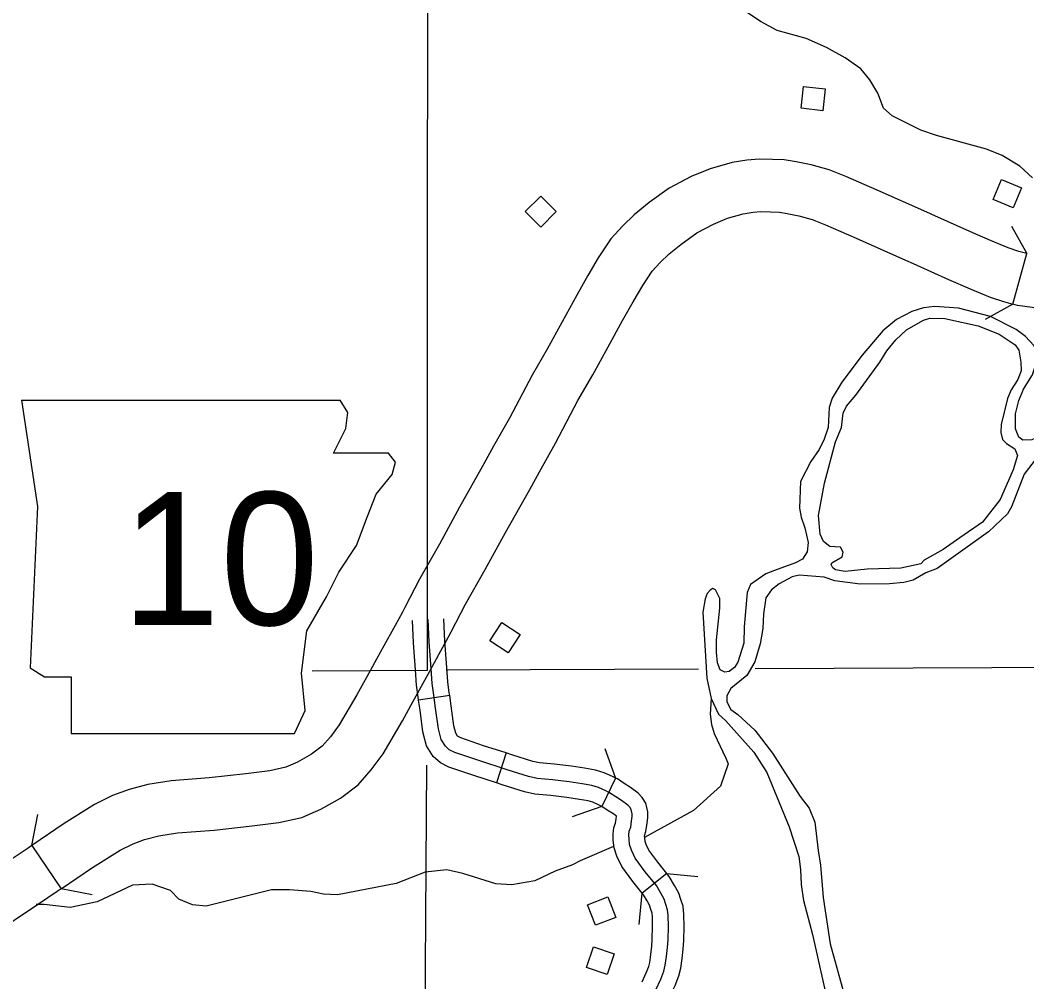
# Model space of a CAD drawing. Extents: x -19 to 366, y -4 to 359.
# Drawn here: x 129.107 to 130.017, y 199.801 to 200.67 of the extents above; entities that cross this region are included whole.
import ezdxf

# ---------------------------------------------------------------- set-up
doc = ezdxf.new("R2010")
doc.units = 0
for name, color, linetype in [('21', 7, 'Continuous'), ('R_Axis Annot', 7, 'Continuous'), ('R_Contour Annot', 7, 'Continuous'), ('R_Fin Surface Annot', 7, 'Continuous'), ('R_ROW Annot', 7, 'Continuous'), ('R_Temp Easement', 7, 'Continuous'), ('R_Vert Alg', 7, 'Continuous'), ('R_Vert Alg Annot', 7, 'Continuous'), ('Sheet Fence', 7, 'Continuous')]:
    doc.layers.add(name, color=color, linetype=linetype)

msp = doc.modelspace()

# ---------------------------------------------------------------- linework, layer by layer
at = {"layer": '21'}
for points in [[(129.83454, 200.60782), (129.83237, 200.58823), (129.81272, 200.5904), (129.81488, 200.60999)], [(130.01186, 200.51859), (130.00435, 200.50037), (129.98607, 200.5079), (129.99358, 200.52613)], [(129.57737, 200.51104), (129.59132, 200.49711), (129.57734, 200.48312), (129.5634, 200.49706)], [(129.54794, 200.0985), (129.53146, 200.10932), (129.54231, 200.12585), (129.55879, 200.11503)], [(129.64524, 199.85963), (129.62684, 199.85256), (129.61975, 199.87102), (129.63815, 199.87809)], [(129.64366, 199.82682), (129.63743, 199.80812), (129.61867, 199.81437), (129.62491, 199.83307)]]:
    msp.add_lwpolyline(points, close=True, dxfattribs=at)
at = {"layer": 'R_Axis Annot'}
for points in [[(129.47495, 200.08304), (129.47551, 201.07822)], [(129.37084, 200.08225), (129.47495, 200.08304)], [(129.49199, 200.08312), (129.71987, 200.08413)], [(129.77126, 200.08436), (130.48423, 200.08752)], [(129.47038, 199.3571), (129.47441, 199.99709)]]:
    msp.add_lwpolyline(points, dxfattribs=at)
at = {"layer": 'R_Contour Annot'}
for p, q in [((130.00382, 200.41353), (130.01664, 200.45911)), ((129.11752, 199.92461), (129.14417, 199.88547))]:
    msp.add_line(p, q, dxfattribs=at)
for points in [[(130.01664, 200.45911), (130.00936, 200.46116), (129.99982, 200.46424), (129.98378, 200.47094), (129.96507, 200.47902), (129.93336, 200.4933), (129.92629, 200.49645), (129.88143, 200.51645), (129.85316, 200.52873), (129.83798, 200.53489), (129.8216, 200.53938), (129.80826, 200.54217), (129.79745, 200.54371), (129.78674, 200.5441), (129.77497, 200.54454), (129.76372, 200.5435), (129.75029, 200.54151), (129.73049, 200.53585), (129.71317, 200.52875), (129.6934, 200.51815), (129.67525, 200.50516), (129.66184, 200.49425), (129.65144, 200.48413), (129.64058, 200.47253), (129.62927, 200.45521), (129.62001, 200.43929), (129.60986, 200.42175), (129.59675, 200.39758), (129.58328, 200.37286), (129.56956, 200.34939), (129.54901, 200.31064), (129.53478, 200.2851), (129.52599, 200.26913), (129.50411, 200.23009), (129.48592, 200.19685), (129.46793, 200.16508), (129.45462, 200.13959)], [(129.49659, 200.11768), (129.50953, 200.14245), (129.5273, 200.17382), (129.54553, 200.20715), (129.56739, 200.24614), (129.57621, 200.26217), (129.59061, 200.28803), (129.61093, 200.32634), (129.62452, 200.34958), (129.63834, 200.37496), (129.65117, 200.39859), (129.66097, 200.41553), (129.66959, 200.43035), (129.67798, 200.44319), (129.68525, 200.45097), (129.69335, 200.45885), (129.70399, 200.4675), (129.71847, 200.47786), (129.73339, 200.48587), (129.74602, 200.49104), (129.76031, 200.49513), (129.76938, 200.49647), (129.77627, 200.49711), (129.78498, 200.49678), (129.79325, 200.49648), (129.80008, 200.49551), (129.81048, 200.49333), (129.82276, 200.48997), (129.83482, 200.48507), (129.86236, 200.47311), (129.907, 200.45321), (129.914, 200.45009), (129.94596, 200.4357), (129.96527, 200.42736), (129.98338, 200.41979), (129.99566, 200.41582), (130.00382, 200.41353)], [(130.10734, 200.40484), (130.07187, 200.40654), (130.06248, 200.40703), (130.05967, 200.40722), (130.0571, 200.40736), (130.05455, 200.40747), (130.05153, 200.40756), (130.04224, 200.40812), (130.03055, 200.40865), (130.0213, 200.41057), (130.0083, 200.41227), (130.00382, 200.41353)], [(129.45462, 200.13959), (129.45241, 200.13536), (129.44574, 200.12324), (129.43408, 200.10231), (129.4203, 200.07703), (129.4112, 200.06057), (129.39534, 200.0335), (129.38736, 200.02273), (129.38003, 200.01428), (129.37023, 200.00693), (129.35771, 199.99975), (129.34714, 199.99526), (129.33272, 199.99214), (129.311, 199.98939), (129.27782, 199.98565), (129.24351, 199.98295), (129.22247, 199.97959), (129.20545, 199.97518), (129.19055, 199.96986), (129.17411, 199.96165), (129.14661, 199.94441), (129.11752, 199.92461)], [(129.14417, 199.88547), (129.17251, 199.90477), (129.19732, 199.92032), (129.20916, 199.92623), (129.21938, 199.92988), (129.23216, 199.93319), (129.24911, 199.9359), (129.28233, 199.93851), (129.31662, 199.94237), (129.34072, 199.94543), (129.36154, 199.94993), (129.37881, 199.95728), (129.39632, 199.96731), (129.41247, 199.97944), (129.42431, 199.99306), (129.43491, 200.00737), (129.45235, 200.03715), (129.4618, 200.05424), (129.47554, 200.07946), (129.48716, 200.1003), (129.49414, 200.11298), (129.49659, 200.11768)], [(129.11752, 199.92461), (129.1141, 199.92228), (129.08766, 199.90468), (129.0845, 199.90253), (129.08144, 199.90047), (129.07837, 199.89841), (129.07525, 199.89635), (129.0463, 199.87707), (129.03468, 199.86895)], [(129.14417, 199.88547), (129.14055, 199.883), (129.11409, 199.86539), (129.11103, 199.86331), (129.10782, 199.86115), (129.10463, 199.85901), (129.10147, 199.85692), (129.07298, 199.83795), (129.06181, 199.83014)]]:
    msp.add_lwpolyline(points, dxfattribs=at)
at = {"layer": 'R_Fin Surface Annot'}
for p, q in [((129.10816, 200.32685), (129.12258, 200.23073)), ((129.40294, 200.31564), (129.3963, 200.32671)), ((129.40134, 200.30122), (129.40294, 200.31564)), ((129.39013, 200.27879), (129.40134, 200.30122)), ((129.43979, 200.27879), (129.39013, 200.27879)), ((129.4462, 200.27078), (129.43979, 200.27879)), ((129.443, 200.25957), (129.4462, 200.27078)), ((129.42858, 200.24194), (129.443, 200.25957)), ((129.42057, 200.22112), (129.42858, 200.24194)), ((129.12258, 200.23073), (129.11617, 200.08494)), ((129.41095, 200.19548), (129.42057, 200.22112)), ((129.39493, 200.17145), (129.41095, 200.19548)), ((129.38372, 200.14902), (129.39493, 200.17145)), ((129.3661, 200.11858), (129.38372, 200.14902)), ((129.36129, 200.08013), (129.3661, 200.11858)), ((129.11617, 200.08494), (129.12899, 200.07693)), ((129.12899, 200.07693), (129.15302, 200.07693)), ((129.15302, 200.07693), (129.15302, 200.02566)), ((129.36449, 200.04649), (129.36129, 200.08013)), ((129.35488, 200.02566), (129.36449, 200.04649)), ((129.15302, 200.02566), (129.35488, 200.02566))]:
    msp.add_line(p, q, dxfattribs=at)
msp.add_lwpolyline([(129.10816, 200.32685), (129.3963, 200.32671)], dxfattribs=at)
at = {"layer": 'R_ROW Annot'}
for p, q in [((129.49514, 200.05991), (129.467, 200.05596)), ((129.54613, 200.00812), (129.5374, 199.98109)), ((129.64487, 199.9855), (129.63257, 199.95989)), ((129.69121, 199.89941), (129.66914, 199.88153))]:
    msp.add_line(p, q, dxfattribs=at)
for points in [[(129.467, 200.05596), (129.46664, 200.05854), (129.46518, 200.06936), (129.4641, 200.08327), (129.46249, 200.10749), (129.46142, 200.12789)], [(129.68125, 199.79435), (129.68582, 199.80378), (129.68863, 199.81111), (129.68987, 199.81639), (129.69103, 199.82432), (129.69197, 199.83234), (129.69242, 199.83949), (129.6927, 199.85144), (129.69261, 199.86137), (129.69203, 199.86654), (129.69037, 199.87125), (129.68886, 199.87601), (129.68599, 199.88155), (129.6819, 199.88834), (129.67182, 199.90078), (129.66283, 199.91311), (129.65927, 199.92024), (129.65772, 199.92538), (129.65714, 199.93044), (129.65703, 199.93422), (129.65735, 199.93758), (129.65865, 199.94099), (129.65954, 199.94665), (129.66006, 199.95067), (129.65999, 199.95305), (129.65901, 199.95723), (129.65777, 199.95925), (129.65598, 199.96114), (129.65048, 199.96533), (129.64515, 199.96857), (129.63959, 199.97228), (129.6361, 199.97395), (129.6295, 199.97701), (129.62359, 199.97878), (129.61467, 199.98025), (129.6031, 199.98207), (129.58796, 199.98397), (129.57405, 199.98507), (129.56639, 199.98679), (129.54693, 199.99294), (129.52131, 200.00121), (129.49985, 200.00859), (129.49477, 200.01104), (129.49122, 200.01419), (129.48734, 200.02037), (129.48488, 200.02985), (129.48237, 200.04866), (129.48071, 200.06048), (129.47931, 200.07086), (129.47827, 200.08429), (129.47667, 200.10834), (129.47561, 200.12863)], [(129.49514, 200.05991), (129.49478, 200.06242), (129.49344, 200.07236), (129.49243, 200.08531), (129.49085, 200.10918), (129.48979, 200.12937)], [(129.5374, 199.98109), (129.51682, 199.98773), (129.49442, 199.99543), (129.48682, 199.99911), (129.48028, 200.00491), (129.47415, 200.01468), (129.47091, 200.02712), (129.4683, 200.04674), (129.467, 200.05596)], [(129.54613, 200.00812), (129.5258, 200.01468), (129.50527, 200.02175), (129.50273, 200.02298), (129.50217, 200.02347), (129.50054, 200.02607), (129.49884, 200.03259), (129.49644, 200.05059), (129.49514, 200.05991)], [(129.64487, 199.9855), (129.64216, 199.9868), (129.63455, 199.99032), (129.62681, 199.99265), (129.61693, 199.99428), (129.60509, 199.99614), (129.5894, 199.99811), (129.57618, 199.99915), (129.5701, 200.00052), (129.55125, 200.00647), (129.54613, 200.00812)], [(129.69121, 199.89941), (129.68308, 199.90945), (129.67501, 199.92051), (129.67252, 199.9255), (129.67169, 199.92826), (129.67132, 199.93146), (129.67125, 199.93375), (129.67131, 199.93432), (129.67245, 199.93732), (129.6736, 199.94463), (129.67429, 199.94997), (129.67415, 199.95489), (129.67232, 199.96272), (129.66909, 199.96794), (129.66551, 199.97174), (129.65849, 199.97708), (129.65278, 199.98055), (129.64664, 199.98465), (129.64487, 199.9855)], [(129.63257, 199.95989), (129.63005, 199.9611), (129.62444, 199.96369), (129.62038, 199.96492), (129.61241, 199.96623), (129.60111, 199.96801), (129.58652, 199.96984), (129.57192, 199.97099), (129.56269, 199.97307), (129.54261, 199.97941), (129.5374, 199.98109)], [(129.66914, 199.88153), (129.66055, 199.89212), (129.65065, 199.9057), (129.64602, 199.91498), (129.64375, 199.9225), (129.64296, 199.92942), (129.6428, 199.93469), (129.6434, 199.94084), (129.64485, 199.94466), (129.64548, 199.94867), (129.64579, 199.95105), (129.64246, 199.95358), (129.63751, 199.95659), (129.63254, 199.95991), (129.63257, 199.95989)], [(129.69446, 199.78904), (129.69886, 199.79813), (129.70224, 199.80692), (129.70384, 199.81374), (129.70511, 199.82246), (129.70612, 199.83107), (129.70661, 199.83888), (129.7069, 199.85133), (129.70681, 199.86223), (129.70597, 199.86974), (129.70384, 199.87576), (129.70202, 199.88147), (129.6984, 199.88848), (129.69356, 199.89651), (129.69121, 199.89941)], [(129.6689, 199.80143), (129.67277, 199.80943), (129.67502, 199.81529), (129.6759, 199.81905), (129.67694, 199.82617), (129.67782, 199.83362), (129.67822, 199.8401), (129.67849, 199.85154), (129.67842, 199.86052), (129.6781, 199.86335), (129.6769, 199.86673), (129.67569, 199.87055), (129.67359, 199.87461), (129.67024, 199.88017), (129.66914, 199.88152)]]:
    msp.add_lwpolyline(points, dxfattribs=at)
at = {"layer": 'R_Temp Easement'}
for points in [[(130.02179, 200.52762), (130.01028, 200.53808), (129.99423, 200.54772), (129.98014, 200.55359), (129.93491, 200.56585), (129.92083, 200.57058), (129.89489, 200.5835), (129.88721, 200.5906), (129.88209, 200.60418), (129.87471, 200.61622), (129.86661, 200.62597), (129.85245, 200.63601), (129.83566, 200.64526), (129.81736, 200.65335), (129.79114, 200.66057), (129.77663, 200.66833), (129.72424, 200.70326)], [(130.0124, 200.33373), (130.0136, 200.3367), (130.02173, 200.34971), (130.02608, 200.36326), (130.02557, 200.37101), (130.02284, 200.37628), (130.01553, 200.38415), (130.0071, 200.39048), (129.98383, 200.40229), (129.95495, 200.40985), (129.93335, 200.41144), (129.92315, 200.41016), (129.9126, 200.40698), (129.89871, 200.39958), (129.88637, 200.38954), (129.86778, 200.36727), (129.8496, 200.34312), (129.84074, 200.32858), (129.83786, 200.32003)], [(129.86221, 200.33133), (129.88377, 200.36105), (129.89005, 200.37138), (129.89823, 200.38136), (129.90793, 200.39022), (129.92332, 200.39916), (129.92897, 200.40076), (129.9426, 200.40057), (129.97261, 200.39379), (129.99165, 200.38647), (130.00618, 200.37681), (130.00928, 200.37192), (130.01134, 200.36095), (130.01146, 200.35336), (130.00855, 200.34535), (130.00247, 200.33613)], [(129.87237, 200.17422), (129.85234, 200.17204), (129.84361, 200.17343), (129.84131, 200.1753), (129.83975, 200.17831), (129.84049, 200.17984), (129.84987, 200.18528), (129.85056, 200.18946), (129.84822, 200.19398), (129.83875, 200.19461), (129.833, 200.19908), (129.82987, 200.20587), (129.82848, 200.22254), (129.83371, 200.25182), (129.84374, 200.28914), (129.84911, 200.30206), (129.8508, 200.31496), (129.85357, 200.32125), (129.86221, 200.33133)], [(130.00247, 200.33613), (129.9991, 200.3283), (129.9934, 200.3049), (129.99313, 200.29769), (129.99474, 200.29127), (129.9982, 200.28752), (130.00585, 200.2827), (130.00821, 200.27666), (130.00424, 200.26371), (129.99254, 200.23699), (129.97657, 200.21665), (129.95597, 200.20233), (129.94099, 200.19187), (129.92373, 200.18215), (129.92074, 200.17907), (129.90264, 200.17502)], [(130.09972, 200.30754), (130.08609, 200.30773), (130.05624, 200.30427), (130.0359, 200.29754), (130.02124, 200.29088), (130.01292, 200.29076), (130.00947, 200.29337), (130.00633, 200.30091), (130.00636, 200.31446), (130.00948, 200.3264), (130.0124, 200.33373)], [(129.83786, 200.32003), (129.83701, 200.302), (129.83348, 200.29166), (129.82908, 200.28211), (129.8213, 200.27138), (129.81211, 200.25342), (129.81134, 200.22913), (129.8126, 200.22118), (129.81616, 200.21136), (129.81901, 200.19813), (129.818, 200.18977), (129.81394, 200.18326), (129.80755, 200.17976), (129.78873, 200.17304), (129.78083, 200.1699), (129.76697, 200.16022), (129.76405, 200.15297), (129.76112, 200.1222), (129.76096, 200.1074), (129.75555, 200.09025), (129.7526, 200.08528), (129.74773, 200.0818), (129.74358, 200.08098), (129.73938, 200.0832), (129.73701, 200.08961), (129.73611, 200.09908), (129.73631, 200.11047), (129.73928, 200.13896), (129.73915, 200.14769), (129.73525, 200.1556)], [(130.0249, 200.27424), (130.01414, 200.26005), (130.00286, 200.2303), (129.99917, 200.22418), (129.982, 200.208), (129.93557, 200.17473), (129.92541, 200.17079), (129.91378, 200.16418), (129.90548, 200.16216), (129.89263, 200.16084), (129.86614, 200.16047), (129.843, 200.16356), (129.83349, 200.16684), (129.81075, 200.1688), (129.80472, 200.1672), (129.7927, 200.16096), (129.78597, 200.15555), (129.78078, 200.14827), (129.77873, 200.13383), (129.77818, 200.12054), (129.77573, 200.10685), (129.77069, 200.09046), (129.76368, 200.07823), (129.7491, 200.06626), (129.74541, 200.05976), (129.74549, 200.05445), (129.74901, 200.04729), (129.75551, 200.04283), (129.77087, 200.02863), (129.78671, 200.00799), (129.81191, 199.96889), (129.82002, 199.95838), (129.82513, 199.94555), (129.82817, 199.92017), (129.83026, 199.90693), (129.8326, 199.87775), (129.83892, 199.83573), (129.85133, 199.79113)], [(129.90264, 200.17502), (129.87237, 200.17422)], [(129.73525, 200.1556), (129.73296, 200.1567), (129.73033, 200.15515), (129.72773, 200.15208), (129.72591, 200.1475), (129.72382, 200.13533), (129.72738, 200.07582), (129.73145, 200.05729), (129.73052, 200.04324), (129.7318, 200.03377), (129.7342, 200.02584), (129.74476, 200.0036), (129.74673, 199.99832), (129.7397, 199.97824), (129.71541, 199.95624), (129.67109, 199.93193)], [(129.73145, 200.05729), (129.73809, 200.04334), (129.74424, 200.03736), (129.77004, 200.00889), (129.78167, 199.99046), (129.80173, 199.94143), (129.81046, 199.91461), (129.81216, 199.90288), (129.81274, 199.88923), (129.81486, 199.87484), (129.82289, 199.84423), (129.83385, 199.79582), (129.83864, 199.77957), (129.84506, 199.75576), (129.85913, 199.70209), (129.86165, 199.68543), (129.86445, 199.67599), (129.86531, 199.66879), (129.86303, 199.64448), (129.86328, 199.62855), (129.86497, 199.61681)], [(129.64319, 199.92372), (129.61293, 199.9107), (129.60617, 199.90719), (129.59036, 199.90128), (129.57195, 199.89267), (129.55118, 199.88897), (129.53679, 199.8899), (129.50712, 199.89935), (129.49268, 199.90256), (129.47303, 199.90039), (129.44669, 199.89015), (129.39385, 199.87993), (129.38098, 199.88051), (129.36958, 199.883), (129.35025, 199.88463), (129.33398, 199.8844), (129.27515, 199.86991), (129.26264, 199.87088), (129.25045, 199.87602), (129.24276, 199.88387), (129.2264, 199.88971), (129.20862, 199.88871), (129.17657, 199.87379), (129.15209, 199.86872), (129.12864, 199.87127), (129.12138, 199.87117)]]:
    msp.add_lwpolyline(points, dxfattribs=at)
at = {"layer": 'R_Vert Alg'}
for points in [[(130.00275, 200.48388), (130.01664, 200.45911)], [(130.00382, 200.41353), (129.97904, 200.39963)], [(129.11752, 199.92461), (129.12282, 199.95252)], [(129.17208, 199.88017), (129.14417, 199.88547)]]:
    msp.add_lwpolyline(points, dxfattribs=at)
at = {"layer": 'R_Vert Alg Annot'}
for points in [[(129.63545, 200.0123), (129.64487, 199.9855)], [(129.63257, 199.95989), (129.60577, 199.95047)], [(129.69121, 199.89941), (129.71947, 199.89645)], [(129.66618, 199.85327), (129.66914, 199.88153)]]:
    msp.add_lwpolyline(points, dxfattribs=at)
at = {"layer": 'Sheet Fence'}
for points in [[(132.10274, 1.37457), (131.92315, 9.99003), (131.74293, 18.60564), (131.56208, 27.22139), (131.38061, 35.83729), (131.19851, 44.45333), (131.01578, 53.06953), (130.83243, 61.68587), (130.64846, 70.30236), (130.46386, 78.91899), (130.27864, 87.53578), (130.0928, 96.15271), (129.90635, 104.7698), (129.71927, 113.38703), (129.53157, 122.00441), (129.34326, 130.62194), (129.15433, 139.23962), (128.96478, 147.85745), (128.77462, 156.47544), (128.58385, 165.09357), (128.39246, 173.71185), (128.20046, 182.33029), (128.00785, 190.94888), (127.81463, 199.56762), (127.6208, 208.18651), (127.42636, 216.80555), (127.23131, 225.42475), (127.03566, 234.0441), (126.8394, 242.6636), (126.64253, 251.28326), (126.44506, 259.90307), (126.24699, 268.52303), (126.04832, 277.14315), (125.84904, 285.76342), (125.64916, 294.38385), (125.44869, 303.00443), (125.24761, 311.62517), (125.04594, 320.24606), (124.84367, 328.86711), (124.64081, 337.48831), (124.43735, 346.10967)], [(0, 198.13258), (7.10141, 198.13701), (14.2028, 198.15029), (21.30418, 198.17244), (28.40552, 198.20345), (35.50682, 198.24331), (42.60806, 198.29203), (49.70923, 198.34961), (56.81033, 198.41605), (63.91134, 198.49135), (71.01225, 198.5755), (78.11305, 198.66852), (85.21373, 198.77039), (92.31428, 198.88112), (99.41468, 199.0007), (106.51492, 199.12915), (113.61501, 199.26645), (120.71491, 199.4126), (127.81463, 199.56762), (134.91415, 199.73149), (142.01345, 199.90421), (149.11254, 200.0858), (156.2114, 200.27623), (163.31001, 200.47553), (170.40837, 200.68367), (177.50646, 200.90068), (184.60427, 201.12653), (191.7018, 201.36125), (198.79903, 201.60481), (205.89596, 201.85723), (212.99256, 202.1185), (220.08883, 202.38862), (227.18475, 202.6676), (234.28033, 202.95542), (241.37554, 203.2521), (248.47037, 203.55763), (255.56482, 203.87201), (262.65887, 204.19524), (269.75251, 204.52732), (276.84573, 204.86824), (283.93852, 205.21802), (291.03086, 205.57664), (298.12276, 205.94411), (305.21419, 206.32042), (312.30515, 206.70559), (319.39562, 207.09959), (326.48559, 207.50244), (333.57505, 207.91414), (340.664, 208.33468)]]:
    msp.add_spline(points, degree=3, dxfattribs=at)

# ---------------------------------------------------------------- texts
at = {"layer": 'R_Fin Surface Annot'}
msp.add_text('10', height=0.12, dxfattribs=at).set_placement((129.19846, 200.1237))

doc.saveas('drawing.dxf')
